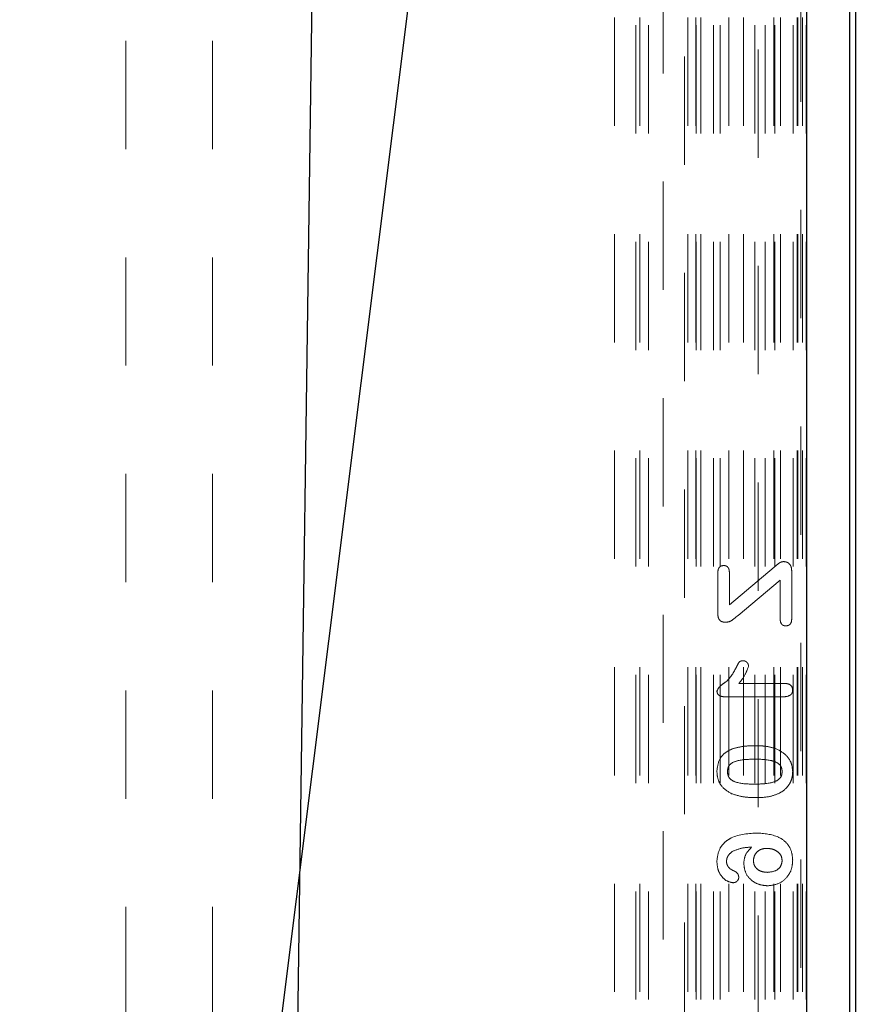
# Model space of a CAD drawing. Header units: inches. Extents: x 1802 to 2468, y -208 to -72.
# Tile 328 of 595: x 2075.366 to 2076.148, y -96.033 to -95.124. Entities that reach past the tile are written whole.
import ezdxf

# ---------------------------------------------------------------- set-up
doc = ezdxf.new("R2010")
doc.units = ezdxf.units.IN
doc.header["$LTSCALE"] = 0.5
doc.header["$MEASUREMENT"] = 0
doc.linetypes.add('HIDDEN', pattern=[0.225, 0.15, -0.075])
for name, color, linetype in [('DSS-M-S', 53, 'Continuous'), ('SID-M-S', 105, 'Continuous'), ('SVD-M-S', 8, 'Continuous')]:
    doc.layers.add(name, color=color, linetype=linetype)

msp = doc.modelspace()

# ---------------------------------------------------------------- linework, layer by layer
at = {"layer": 'DSS-M-S', "linetype": 'HIDDEN', "lineweight": 18}
for p, q in [((2075.46416, -79.7431), (2075.46416, -96.7431)), ((2075.54416, -79.7431), (2075.54416, -96.7431))]:
    msp.add_line(p, q, dxfattribs=at)
at = {"layer": 'SID-M-S'}
for p, q in [((2075.73699, -87.82909), (2075.53776, -102.15165)), ((2076.36975, -89.96789), (2074.84198, -102.15316))]:
    msp.add_line(p, q, dxfattribs=at)
at = {"layer": 'SVD-M-S', "linetype": 'Continuous', "lineweight": 25}
for p, q in [((2076.13808, -97.85008), (2076.13808, -93.70023)), ((2076.13808, -97.85003), (2076.13808, -93.70028)), ((2076.09291, -97.84426), (2076.09291, -93.70605)), ((2076.13226, -93.70605), (2076.13226, -97.84426))]:
    msp.add_line(p, q, dxfattribs=at)
at = {"layer": 'SVD-M-S', "linetype": 'HIDDEN', "lineweight": 18}
for p, q in [((2076.04798, -93.75103), (2076.04798, -97.79928)), ((2076.08733, -97.79928), (2076.08733, -93.75103)), ((2075.91543, -94.12161), (2075.91543, -97.4287)), ((2075.93508, -97.4287), (2075.93508, -94.12161)), ((2075.93887, -94.12161), (2075.93887, -97.4287)), ((2075.94674, -97.4287), (2075.94674, -94.12161)), ((2075.98297, -94.12161), (2075.98297, -97.4287)), ((2075.99044, -94.12161), (2075.99044, -97.4287)), ((2075.99084, -97.4287), (2075.99084, -94.12161)), ((2075.99502, -94.12161), (2075.99502, -97.4287)), ((2075.99522, -97.4287), (2075.99522, -94.12161)), ((2076.00681, -97.4287), (2076.00681, -94.12161)), ((2076.01299, -97.4287), (2076.01299, -94.12161)), ((2076.02087, -94.12161), (2076.02087, -97.4287)), ((2076.03444, -94.12161), (2076.03444, -97.4287)), ((2076.04487, -97.4287), (2076.04487, -94.12161)), ((2076.05451, -97.4287), (2076.05451, -94.12161)), ((2076.06238, -94.12161), (2076.06238, -97.4287)), ((2076.06328, -97.4287), (2076.06328, -94.12161)), ((2076.06857, -94.12161), (2076.06857, -97.4287)), ((2076.08036, -97.4287), (2076.08036, -94.12161)), ((2076.08409, -94.12161), (2076.08409, -97.4287)), ((2076.08454, -94.12161), (2076.08454, -97.4287)), ((2076.08887, -94.12161), (2076.08887, -97.4287)), ((2076.09241, -97.4287), (2076.09241, -94.12161)), ((2075.98, -94.35749), (2075.98, -97.19282)), ((2075.96032, -97.17313), (2075.96032, -94.37718)), ((2076.06292, -95.62916), (2076.02145, -95.66397)), ((2076.01082, -95.63406), (2076.01082, -95.67261)), ((2076.02145, -95.66397), (2076.02145, -95.63406)), ((2076.07903, -95.67713), (2076.07903, -95.63313)), ((2076.02942, -95.67381), (2076.0684, -95.64127)), ((2076.0684, -95.64127), (2076.0684, -95.67713)), ((2076.07241, -95.73662), (2076.03031, -95.73662)), ((2076.01712, -95.74902), (2076.07053, -95.74902))]:
    msp.add_line(p, q, dxfattribs=at)
for points, knots in [([(2076.01626, -95.62772), (2076.01537, -95.62782), (2076.01359, -95.62801), (2076.01169, -95.62981), (2076.01091, -95.63198), (2076.01085, -95.63336), (2076.01082, -95.63406)], [0, 0, 0, 0, 0.279493, 0.558244, 0.778806, 1, 1, 1, 1]), ([(2076.02145, -95.63406), (2076.02141, -95.63319), (2076.02133, -95.63146), (2076.02021, -95.62922), (2076.01831, -95.62791), (2076.01694, -95.62778), (2076.01626, -95.62772)], [0, 0, 0, 0, 0.28078, 0.559974, 0.779892, 1, 1, 1, 1]), ([(2076.07148, -95.62412), (2076.07053, -95.62425), (2076.06862, -95.6245), (2076.06592, -95.62667), (2076.06406, -95.62821), (2076.06292, -95.62916)], [0, 0, 0, 0, 0.278669, 0.558837, 1, 1, 1, 1]), ([(2076.07903, -95.63313), (2076.07897, -95.63188), (2076.07885, -95.6294), (2076.0772, -95.62619), (2076.07443, -95.62436), (2076.07247, -95.6242), (2076.07148, -95.62412)], [0, 0, 0, 0, 0.280846, 0.55986, 0.779702, 1, 1, 1, 1]), ([(2076.01082, -95.67261), (2076.01087, -95.6737), (2076.01097, -95.67588), (2076.01257, -95.67867), (2076.01518, -95.67996), (2076.01689, -95.68005), (2076.01775, -95.68009)], [0, 0, 0, 0, 0.280898, 0.559252, 0.779271, 1, 1, 1, 1]), ([(2076.01775, -95.68009), (2076.01933, -95.67998), (2076.02192, -95.6798), (2076.0248, -95.67761), (2076.02715, -95.67577), (2076.02866, -95.67446), (2076.02942, -95.67381)], [0, 0, 0, 0, 0.33854, 0.558745, 0.77937, 1, 1, 1, 1]), ([(2076.0684, -95.67713), (2076.06843, -95.678), (2076.06849, -95.67974), (2076.06957, -95.682), (2076.07149, -95.68333), (2076.07286, -95.68342), (2076.07355, -95.68347)], [0, 0, 0, 0, 0.280971, 0.560018, 0.779627, 1, 1, 1, 1]), ([(2076.07355, -95.68347), (2076.07444, -95.68339), (2076.07623, -95.68322), (2076.07875, -95.6809), (2076.07892, -95.67856), (2076.07903, -95.67713)], [0, 0, 0, 0, 0.280829, 0.560525, 1, 1, 1, 1]), ([(2076.03396, -95.71564), (2076.03299, -95.71575), (2076.03105, -95.71597), (2076.02919, -95.71902), (2076.02816, -95.72113), (2076.02753, -95.72242)], [0, 0, 0, 0, 0.278135, 0.55763, 1, 1, 1, 1]), ([(2076.03031, -95.73662), (2076.03243, -95.73388), (2076.03622, -95.729), (2076.03827, -95.72319), (2076.03917, -95.72065)], [0, 0, 0, 0, 0.562098, 1, 1, 1, 1]), ([(2076.03031, -95.73662), (2076.03243, -95.73388), (2076.03622, -95.729), (2076.03827, -95.72319), (2076.03917, -95.72065)], [0, 0, 0, 0, 0.562098, 1, 1, 1, 1]), ([(2076.03917, -95.72065), (2076.03906, -95.7199), (2076.03884, -95.71841), (2076.03738, -95.71682), (2076.03572, -95.71581), (2076.03455, -95.7157), (2076.03396, -95.71564)], [0, 0, 0, 0, 0.2789895, 0.5592065, 0.7797154, 1, 1, 1, 1]), ([(2076.02753, -95.72242), (2076.02495, -95.72716), (2076.02135, -95.73379), (2076.01293, -95.73839), (2076.01091, -95.74196), (2076.00993, -95.74369)], [0, 0, 0, 0, 0.5657994, 0.7897654, 1, 1, 1, 1]), ([(2076.02753, -95.72242), (2076.02495, -95.72716), (2076.02135, -95.73379), (2076.01293, -95.73839), (2076.01091, -95.74196), (2076.00993, -95.74369)], [0, 0, 0, 0, 0.5657994, 0.7897654, 1, 1, 1, 1]), ([(2076.07991, -95.74278), (2076.07979, -95.74175), (2076.07956, -95.73968), (2076.07673, -95.73694), (2076.07405, -95.73674), (2076.07241, -95.73662)], [0, 0, 0, 0, 0.280351, 0.56001, 1, 1, 1, 1]), ([(2076.00993, -95.74369), (2076.01008, -95.74464), (2076.01037, -95.74653), (2076.01323, -95.74872), (2076.01564, -95.74891), (2076.01712, -95.74902)], [0, 0, 0, 0, 0.279065, 0.559332, 1, 1, 1, 1]), ([(2076.07053, -95.74902), (2076.07271, -95.74893), (2076.07543, -95.74881), (2076.07815, -95.74712), (2076.07961, -95.74549), (2076.07979, -95.74386), (2076.07991, -95.74278)], [0, 0, 0, 0, 0.499422, 0.62531, 0.75077, 1, 1, 1, 1]), ([(2076.04609, -95.7942), (2076.04187, -95.79424), (2076.03435, -95.79431), (2076.02711, -95.7963), (2076.02393, -95.79718)], [0, 0, 0, 0, 0.560369, 1, 1, 1, 1]), ([(2076.04609, -95.7942), (2076.04187, -95.79424), (2076.03435, -95.79431), (2076.02711, -95.7963), (2076.02393, -95.79718)], [0, 0, 0, 0, 0.560369, 1, 1, 1, 1]), ([(2076.06459, -95.7969), (2076.0612, -95.79598), (2076.05513, -95.79433), (2076.04885, -95.79424), (2076.04609, -95.7942)], [0, 0, 0, 0, 0.5595589, 1, 1, 1, 1]), ([(2076.06459, -95.7969), (2076.0612, -95.79598), (2076.05513, -95.79433), (2076.04885, -95.79424), (2076.04609, -95.7942)], [0, 0, 0, 0, 0.5595589, 1, 1, 1, 1]), ([(2076.02393, -95.79718), (2076.02169, -95.79827), (2076.01723, -95.80046), (2076.01119, -95.80741), (2076.01041, -95.81386), (2076.00993, -95.81779)], [0, 0, 0, 0, 0.2811103, 0.5616379, 1, 1, 1, 1]), ([(2076.02393, -95.79718), (2076.02169, -95.79827), (2076.01723, -95.80046), (2076.01119, -95.80741), (2076.01041, -95.81386), (2076.00993, -95.81779)], [0, 0, 0, 0, 0.2811103, 0.5616379, 1, 1, 1, 1]), ([(2076.07991, -95.81824), (2076.07966, -95.81563), (2076.07915, -95.81042), (2076.07419, -95.80213), (2076.06823, -95.79888), (2076.06459, -95.7969)], [0, 0, 0, 0, 0.280555, 0.561088, 1, 1, 1, 1]), ([(2076.07991, -95.81824), (2076.07966, -95.81563), (2076.07915, -95.81042), (2076.07419, -95.80213), (2076.06823, -95.79888), (2076.06459, -95.7969)], [0, 0, 0, 0, 0.280555, 0.561088, 1, 1, 1, 1]), ([(2076.01968, -95.81799), (2076.01978, -95.8167), (2076.01999, -95.81413), (2076.02314, -95.80979), (2076.03202, -95.80686), (2076.03965, -95.8067), (2076.04474, -95.8066)], [0, 0, 0, 0, 0.125052, 0.249629, 0.498484, 1, 1, 1, 1]), ([(2076.01968, -95.81799), (2076.01978, -95.8167), (2076.01999, -95.81413), (2076.02314, -95.80979), (2076.03202, -95.80686), (2076.03965, -95.8067), (2076.04474, -95.8066)], [0, 0, 0, 0, 0.125052, 0.249629, 0.498484, 1, 1, 1, 1]), ([(2076.04474, -95.8066), (2076.04992, -95.80666), (2076.05767, -95.80675), (2076.06655, -95.80988), (2076.06985, -95.81417), (2076.07006, -95.81678), (2076.07017, -95.81809)], [0, 0, 0, 0, 0.501487, 0.750618, 0.875105, 1, 1, 1, 1]), ([(2076.04474, -95.8066), (2076.04992, -95.80666), (2076.05767, -95.80675), (2076.06655, -95.80988), (2076.06985, -95.81417), (2076.07006, -95.81678), (2076.07017, -95.81809)], [0, 0, 0, 0, 0.501487, 0.750618, 0.875105, 1, 1, 1, 1]), ([(2076.00993, -95.81779), (2076.01012, -95.82024), (2076.01048, -95.82514), (2076.01467, -95.8332), (2076.02016, -95.83648), (2076.02351, -95.83848)], [0, 0, 0, 0, 0.280806, 0.561073, 1, 1, 1, 1]), ([(2076.00993, -95.81779), (2076.01012, -95.82024), (2076.01048, -95.82514), (2076.01467, -95.8332), (2076.02016, -95.83648), (2076.02351, -95.83848)], [0, 0, 0, 0, 0.280806, 0.561073, 1, 1, 1, 1]), ([(2076.04437, -95.82963), (2076.03928, -95.82958), (2076.03167, -95.82951), (2076.02294, -95.82622), (2076.01995, -95.82184), (2076.01977, -95.81928), (2076.01968, -95.81799)], [0, 0, 0, 0, 0.501532, 0.750433, 0.874965, 1, 1, 1, 1]), ([(2076.04437, -95.82963), (2076.03928, -95.82958), (2076.03167, -95.82951), (2076.02294, -95.82622), (2076.01995, -95.82184), (2076.01977, -95.81928), (2076.01968, -95.81799)], [0, 0, 0, 0, 0.501532, 0.750433, 0.874965, 1, 1, 1, 1]), ([(2076.07017, -95.81809), (2076.07006, -95.81942), (2076.06986, -95.82207), (2076.06649, -95.82641), (2076.05748, -95.82954), (2076.04962, -95.82959), (2076.04437, -95.82963)], [0, 0, 0, 0, 0.124889, 0.249335, 0.49844, 1, 1, 1, 1]), ([(2076.07017, -95.81809), (2076.07006, -95.81942), (2076.06986, -95.82207), (2076.06649, -95.82641), (2076.05748, -95.82954), (2076.04962, -95.82959), (2076.04437, -95.82963)], [0, 0, 0, 0, 0.124889, 0.249335, 0.49844, 1, 1, 1, 1]), ([(2076.06819, -95.83779), (2076.07045, -95.83624), (2076.07417, -95.83371), (2076.07768, -95.82848), (2076.07959, -95.82351), (2076.07981, -95.82), (2076.07991, -95.81824)], [0, 0, 0, 0, 0.339591, 0.559794, 0.779864, 1, 1, 1, 1]), ([(2076.06819, -95.83779), (2076.07045, -95.83624), (2076.07417, -95.83371), (2076.07768, -95.82848), (2076.07959, -95.82351), (2076.07981, -95.82), (2076.07991, -95.81824)], [0, 0, 0, 0, 0.339591, 0.559794, 0.779864, 1, 1, 1, 1]), ([(2076.02351, -95.83848), (2076.02748, -95.83972), (2076.03459, -95.84194), (2076.04202, -95.842), (2076.0453, -95.84203)], [0, 0, 0, 0, 0.559156, 1, 1, 1, 1]), ([(2076.02351, -95.83848), (2076.02748, -95.83972), (2076.03459, -95.84194), (2076.04202, -95.842), (2076.0453, -95.84203)], [0, 0, 0, 0, 0.559156, 1, 1, 1, 1]), ([(2076.0453, -95.84203), (2076.04974, -95.84203), (2076.05765, -95.84203), (2076.06497, -95.83908), (2076.06819, -95.83779)], [0, 0, 0, 0, 0.560827, 1, 1, 1, 1]), ([(2076.0453, -95.84203), (2076.04974, -95.84203), (2076.05765, -95.84203), (2076.06497, -95.83908), (2076.06819, -95.83779)], [0, 0, 0, 0, 0.560827, 1, 1, 1, 1]), ([(2076.04646, -95.87481), (2076.03777, -95.87539), (2076.0269, -95.87612), (2076.01659, -95.88366), (2076.01119, -95.89039), (2076.01043, -95.89683), (2076.00993, -95.90111)], [0, 0, 0, 0, 0.499053, 0.624837, 0.750522, 1, 1, 1, 1]), ([(2076.04646, -95.87481), (2076.03777, -95.87539), (2076.0269, -95.87612), (2076.01659, -95.88366), (2076.01119, -95.89039), (2076.01043, -95.89683), (2076.00993, -95.90111)], [0, 0, 0, 0, 0.499053, 0.624837, 0.750522, 1, 1, 1, 1]), ([(2076.07991, -95.89999), (2076.07968, -95.89703), (2076.0792, -95.89112), (2076.07436, -95.88336), (2076.06358, -95.87594), (2076.05352, -95.87527), (2076.04646, -95.87481)], [0, 0, 0, 0, 0.1870535, 0.3736537, 0.5606263, 1, 1, 1, 1]), ([(2076.07991, -95.89999), (2076.07968, -95.89703), (2076.0792, -95.89112), (2076.07436, -95.88336), (2076.06358, -95.87594), (2076.05352, -95.87527), (2076.04646, -95.87481)], [0, 0, 0, 0, 0.1870535, 0.3736537, 0.5606263, 1, 1, 1, 1]), ([(2076.01879, -95.9008), (2076.01891, -95.89979), (2076.01913, -95.89777), (2076.02092, -95.89453), (2076.02293, -95.89285), (2076.02416, -95.89183)], [0, 0, 0, 0, 0.28001, 0.560507, 1, 1, 1, 1]), ([(2076.02416, -95.89183), (2076.0274, -95.89056), (2076.0332, -95.88826), (2076.03941, -95.88798), (2076.04216, -95.88785)], [0, 0, 0, 0, 0.558372, 1, 1, 1, 1]), ([(2076.02416, -95.89183), (2076.0274, -95.89056), (2076.0332, -95.88826), (2076.03941, -95.88798), (2076.04216, -95.88785)], [0, 0, 0, 0, 0.558372, 1, 1, 1, 1]), ([(2076.04216, -95.88785), (2076.03978, -95.89023), (2076.03555, -95.89447), (2076.03498, -95.9004), (2076.03474, -95.903)], [0, 0, 0, 0, 0.559388, 1, 1, 1, 1]), ([(2076.04216, -95.88785), (2076.03978, -95.89023), (2076.03555, -95.89447), (2076.03498, -95.9004), (2076.03474, -95.903)], [0, 0, 0, 0, 0.559388, 1, 1, 1, 1]), ([(2076.04359, -95.90026), (2076.04385, -95.89852), (2076.04436, -95.89503), (2076.04778, -95.89128), (2076.05186, -95.88926), (2076.05461, -95.88908), (2076.05598, -95.88898)], [0, 0, 0, 0, 0.279333, 0.558682, 0.779189, 1, 1, 1, 1]), ([(2076.04359, -95.90026), (2076.04385, -95.89852), (2076.04436, -95.89503), (2076.04778, -95.89128), (2076.05186, -95.88926), (2076.05461, -95.88908), (2076.05598, -95.88898)], [0, 0, 0, 0, 0.279333, 0.558682, 0.779189, 1, 1, 1, 1]), ([(2076.05598, -95.88898), (2076.05788, -95.88912), (2076.06168, -95.88941), (2076.06638, -95.89203), (2076.06965, -95.89587), (2076.07, -95.89886), (2076.07017, -95.90036)], [0, 0, 0, 0, 0.280632, 0.560542, 0.780374, 1, 1, 1, 1]), ([(2076.05598, -95.88898), (2076.05788, -95.88912), (2076.06168, -95.88941), (2076.06638, -95.89203), (2076.06965, -95.89587), (2076.07, -95.89886), (2076.07017, -95.90036)], [0, 0, 0, 0, 0.280632, 0.560542, 0.780374, 1, 1, 1, 1]), ([(2076.00993, -95.90111), (2076.01013, -95.90366), (2076.01052, -95.90876), (2076.01407, -95.91506), (2076.01905, -95.91958), (2076.02301, -95.92036), (2076.02498, -95.92075)], [0, 0, 0, 0, 0.2806, 0.560836, 0.780983, 1, 1, 1, 1]), ([(2076.00993, -95.90111), (2076.01013, -95.90366), (2076.01052, -95.90876), (2076.01407, -95.91506), (2076.01905, -95.91958), (2076.02301, -95.92036), (2076.02498, -95.92075)], [0, 0, 0, 0, 0.2806, 0.560836, 0.780983, 1, 1, 1, 1]), ([(2076.02517, -95.90955), (2076.02419, -95.9091), (2076.02221, -95.90819), (2076.02017, -95.9059), (2076.01897, -95.90335), (2076.01885, -95.90165), (2076.01879, -95.9008)], [0, 0, 0, 0, 0.279946, 0.559835, 0.779851, 1, 1, 1, 1]), ([(2076.03474, -95.903), (2076.03513, -95.90615), (2076.03593, -95.91245), (2076.04208, -95.91925), (2076.04939, -95.9229), (2076.05433, -95.92332), (2076.0568, -95.92353)], [0, 0, 0, 0, 0.279358, 0.558694, 0.779301, 1, 1, 1, 1]), ([(2076.03474, -95.903), (2076.03513, -95.90615), (2076.03593, -95.91245), (2076.04208, -95.91925), (2076.04939, -95.9229), (2076.05433, -95.92332), (2076.0568, -95.92353)], [0, 0, 0, 0, 0.279358, 0.558694, 0.779301, 1, 1, 1, 1]), ([(2076.0567, -95.91113), (2076.05491, -95.91101), (2076.05135, -95.91079), (2076.04685, -95.90831), (2076.04408, -95.90447), (2076.04376, -95.90167), (2076.04359, -95.90026)], [0, 0, 0, 0, 0.280658, 0.560269, 0.780167, 1, 1, 1, 1]), ([(2076.0567, -95.91113), (2076.05491, -95.91101), (2076.05135, -95.91079), (2076.04685, -95.90831), (2076.04408, -95.90447), (2076.04376, -95.90167), (2076.04359, -95.90026)], [0, 0, 0, 0, 0.280658, 0.560269, 0.780167, 1, 1, 1, 1]), ([(2076.07017, -95.90036), (2076.06989, -95.90216), (2076.06933, -95.90577), (2076.06419, -95.91033), (2076.05954, -95.91083), (2076.0567, -95.91113)], [0, 0, 0, 0, 0.2795555, 0.5601633, 1, 1, 1, 1]), ([(2076.07017, -95.90036), (2076.06989, -95.90216), (2076.06933, -95.90577), (2076.06419, -95.91033), (2076.05954, -95.91083), (2076.0567, -95.91113)], [0, 0, 0, 0, 0.2795555, 0.5601633, 1, 1, 1, 1]), ([(2076.0568, -95.92353), (2076.06026, -95.92315), (2076.06718, -95.92238), (2076.07498, -95.91608), (2076.07929, -95.90814), (2076.0797, -95.9027), (2076.07991, -95.89999)], [0, 0, 0, 0, 0.279737, 0.559072, 0.779419, 1, 1, 1, 1]), ([(2076.0568, -95.92353), (2076.06026, -95.92315), (2076.06718, -95.92238), (2076.07498, -95.91608), (2076.07929, -95.90814), (2076.0797, -95.9027), (2076.07991, -95.89999)], [0, 0, 0, 0, 0.279737, 0.559072, 0.779419, 1, 1, 1, 1]), ([(2076.03011, -95.91564), (2076.03001, -95.91486), (2076.0298, -95.91331), (2076.02813, -95.91094), (2076.02629, -95.91008), (2076.02517, -95.90955)], [0, 0, 0, 0, 0.2801494, 0.5606414, 1, 1, 1, 1]), ([(2076.02498, -95.92075), (2076.02573, -95.92065), (2076.02723, -95.92044), (2076.02891, -95.91908), (2076.02997, -95.91742), (2076.03007, -95.91623), (2076.03011, -95.91564)], [0, 0, 0, 0, 0.279384, 0.559262, 0.779594, 1, 1, 1, 1])]:
    msp.add_open_spline(points, degree=3, knots=knots, dxfattribs=at)

doc.saveas('drawing.dxf')
